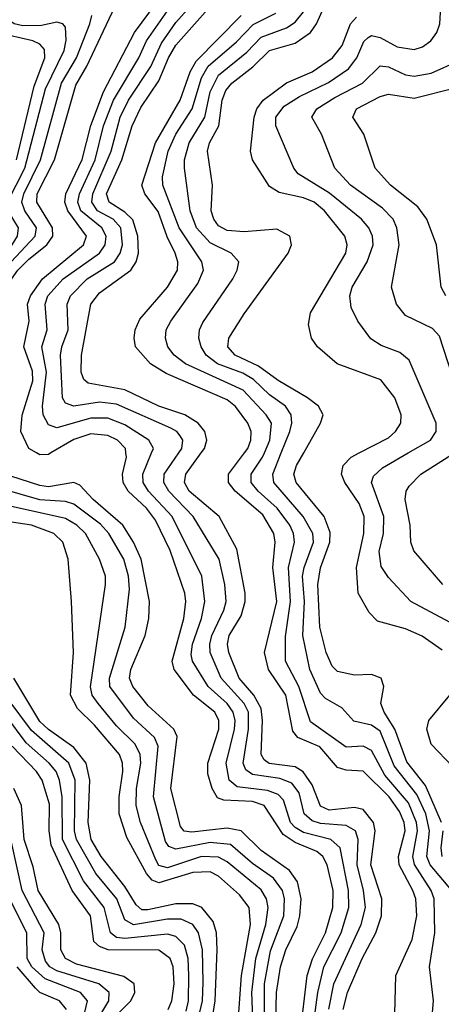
# Model space of a CAD drawing. Header units: inches. Extents: x 501365 to 657855, y 482276 to 547543.
# Tile 267 of 656: x 588722 to 589714, y 488702 to 491020. Entities that reach past the tile are written whole.
import ezdxf

# ---------------------------------------------------------------- set-up
doc = ezdxf.new("R2010")
doc.units = ezdxf.units.IN
doc.header["$MEASUREMENT"] = 0
doc.layers.add('A5488', color=7, linetype='Continuous')
doc.layers.add('A5489', color=7, linetype='Continuous')

msp = doc.modelspace()

# ---------------------------------------------------------------- linework, layer by layer
at = {"layer": 'A5488', "color": 5}
for points, elevation in [([(588796, 490000), (588790, 489996.5), (588770, 489995.8), (588762.3, 490000)], 2480), ([(589381.7, 488630), (589398.5, 488770), (589411.1, 488808.9), (589441.7, 488870), (589458.6, 488930), (589459.8, 488970), (589445.8, 489030), (589435.5, 489050), (589421.5, 489061.5), (589370, 489083), (589341.8, 489101.8), (589297.1, 489170), (589270, 489179.7), (589202.4, 489182.4), (589188, 489188), (589174.8, 489210), (589164.8, 489244.8), (589164.8, 489270), (589190.5, 489350), (589191.1, 489370), (589181.5, 489390), (589131.3, 489430), (589085.5, 489490), (589081.2, 489510), (589108.8, 489610), (589113.5, 489650), (589111.1, 489670), (589076.4, 489770), (589041.6, 489841.6), (589020.5, 489870), (588977.4, 489910), (588965.9, 489930), (588964.1, 489950), (588973.4, 489990), (588972.3, 490000)], 2480), ([(589399.6, 488550), (589423.3, 488730), (589438, 488790), (589478.3, 488870), (589496.6, 488930), (589495.4, 488970), (589476.4, 489070), (589454, 489090), (589390, 489106.2), (589370, 489117.9), (589359.5, 489130), (589342.7, 489182.7), (589330, 489196.2), (589305.5, 489205.5), (589234.2, 489214.2), (589215.4, 489230), (589208.2, 489270), (589227.3, 489350), (589229, 489370), (589224.5, 489390), (589210.1, 489410.1), (589165.8, 489450), (589129.2, 489510), (589125.7, 489525.7), (589128.8, 489550), (589150, 489610), (589158.2, 489650), (589151, 489710), (589080.8, 489850), (589025.1, 489910), (589013.1, 489930), (589012, 489950), (589032.8, 490000)], 2460), ([(589449.1, 488690.9), (589461.1, 488750), (589525.9, 488890), (589535.4, 488930), (589531.1, 488970), (589515.8, 489030), (589518.1, 489090), (589511.9, 489110), (589490, 489122.7), (589430, 489127.3), (589410, 489133.5), (589391.2, 489150), (589379.5, 489199.5), (589362.4, 489222.4), (589333.9, 489233.9), (589270, 489242.6), (589254.2, 489254.2), (589248.2, 489270), (589260.7, 489350), (589260.3, 489390), (589250.4, 489410.4), (589196.4, 489470), (589170.6, 489530), (589169.3, 489550), (589174.7, 489570), (589202.8, 489630), (589207.7, 489650), (589205, 489690), (589191.4, 489750), (589130.8, 489850), (589072.8, 489910), (589061.7, 489930), (589062.4, 489950), (589096.7, 490000)], 2440), ([(589483.2, 488690), (589493.7, 488730), (589527.5, 488810), (589559.8, 488870), (589573.3, 488910), (589573.9, 488950), (589547.9, 489030), (589558.1, 489110), (589554.3, 489130), (589530, 489160.5), (589510, 489165.1), (589450, 489158.8), (589430, 489168.1), (589410, 489218.8), (589389.2, 489249.2), (589370, 489261), (589308.9, 489268.9), (589297.2, 489277.2), (589290.2, 489290), (589293.5, 489370), (589290, 489398.5), (589272.8, 489430), (589238.3, 489470), (589214.5, 489530), (589211, 489550), (589215.4, 489570), (589243.3, 489616.7), (589252.8, 489650), (589253, 489670), (589233.3, 489773.3), (589191.2, 489850), (589120.7, 489910), (589109.7, 489930), (589113, 489950), (589149.4, 490000)], 2420), ([(589603.7, 488650), (589606.8, 488770), (589645.4, 488854.6), (589656.7, 488910), (589653.8, 488950), (589647.3, 488970), (589614.6, 489030), (589613.2, 489050), (589629, 489110), (589626.6, 489130), (589615.6, 489155.6), (589591.2, 489190), (589530, 489250.9), (589490, 489252.9), (589470, 489259.8), (589428.1, 489308.1), (589376.6, 489330), (589364.6, 489344.6), (589348.6, 489430), (589307.9, 489490), (589297.9, 489530), (589327.1, 489650), (589317.7, 489730), (589323.4, 489790), (589320, 489810), (589294.4, 489854.4), (589228.9, 489910), (589213.4, 489930), (589213.7, 489950), (589251.2, 490000)], 2380), ([(589687.4, 488610), (589695.3, 488710), (589686, 488790), (589698.4, 488870), (589697.4, 488950), (589690, 488970), (589651, 489031), (589646.9, 489050), (589657.8, 489110), (589655.8, 489130), (589636.5, 489176.5), (589581.5, 489241.5), (589550, 489299.1), (589530, 489309.9), (589490, 489307.4), (589406.6, 489366.6), (589379.2, 489450), (589347.5, 489510), (589347.7, 489567.7), (589359.4, 489650), (589354.3, 489730), (589369.1, 489790), (589366.3, 489810), (589357.4, 489830), (589328.3, 489870), (589283.1, 489910), (589267.2, 489930), (589267.2, 489950), (589293.7, 489990), (589298, 490000)], 2360), ([(589738.9, 488970), (589687.8, 489030), (589680.2, 489050), (589685.9, 489110), (589677.6, 489150), (589656.2, 489196.2), (589603.2, 489263.2), (589570, 489344.7), (589550, 489359.4), (589508.5, 489368.5), (589480, 489400), (589442, 489422), (589430, 489434.5), (589404.8, 489490), (589388, 489570), (589392, 489650), (589387.9, 489710), (589391.1, 489730), (589413.3, 489790), (589411.5, 489810), (589389.3, 489850), (589319.8, 489930), (589317.6, 489950), (589337.5, 490000)], 2340), ([(589714.1, 489130), (589676.9, 489216.9), (589632.6, 489272.6), (589604.4, 489350), (589579.7, 489390), (589571.7, 489410), (589579.2, 489450), (589572.8, 489470), (589550, 489478), (589510, 489476.8), (589470, 489485.8), (589457.7, 489497.7), (589443.1, 489530), (589428.1, 489590), (589423.6, 489690), (589430, 489729.4), (589452.1, 489790), (589452.5, 489812.5), (589438.6, 489850), (589373, 489930), (589367.3, 489950), (589373.3, 489970), (589390.3, 490000)], 2320), ([(589715.8, 489535.8), (589668.6, 489568.6), (589630, 489585.6), (589563.7, 489603.7), (589544.4, 489624.4), (589518.6, 489670), (589514.2, 489730), (589532, 489810), (589532.6, 489850), (589520.9, 489880.9), (589486.8, 489930), (589479.3, 489950), (589482.8, 489970), (589501.7, 489990), (589521.2, 490000)], 2280), ([(589770, 489582.3), (589642.5, 489650), (589590, 489706.7), (589572.2, 489732.2), (589567.8, 489767.8), (589577.7, 489810), (589579.2, 489850), (589549.9, 489930), (589554.6, 489945.4), (589575.3, 489964.7), (589636.3, 490000)], 2260), ([(589717.5, 489690), (589649.6, 489769.6), (589642.5, 489790), (589641, 489830), (589629.2, 489890), (589631.3, 489910), (589638.1, 489921.9), (589666.2, 489950), (589745.3, 490000)], 2240), ([(589323.8, 488630), (589326.1, 488730), (589336, 488790), (589348.3, 488830), (589375.2, 488884.8), (589381.5, 488910), (589384.5, 488950), (589376, 488990), (589356.7, 489016.7), (589290, 489064.1), (589243.1, 489110), (589210, 489117), (589127, 489107), (589109.5, 489109.5), (589100.8, 489120.8), (589077.7, 489210), (589092.6, 489332.6), (589085.3, 489350), (589024.9, 489404.9), (588988.8, 489450), (588981, 489470), (588984, 489490), (589017.6, 489570), (589026.1, 489610), (589027.5, 489650), (589008.4, 489750), (588990.2, 489790.2), (588965, 489830), (588895.1, 489890), (588864.2, 489924.2), (588850, 489930.2), (588790, 489920.4), (588770, 489923.1), (588630, 489967.6)], 2520), ([(589298.2, 488661.8), (589298.3, 488750), (589312.1, 488827.9), (589343.9, 488910), (589345.4, 488950), (589340.2, 488970), (589319.2, 488999.2), (589270, 489033.8), (589218.2, 489078.2), (589170, 489083.1), (589090, 489067.1), (589073.3, 489073.3), (589065.5, 489085.5), (589036.8, 489190), (589047.8, 489310), (589039.4, 489330), (588990, 489375.9), (588934.1, 489450), (588933.3, 489470), (588970.8, 489590), (588980.6, 489679.4), (588978.3, 489710), (588967.5, 489750), (588932.4, 489810), (588912.4, 489832.4), (588850, 489879.3), (588830, 489885.6), (588770, 489889.8), (588630.6, 489929.4)], 2540), ([(589270.5, 488669.5), (589268.3, 488730), (589277.9, 488810), (589301.6, 488890), (589306.8, 488930), (589302.6, 488950), (589290, 488971.1), (589210, 489037.3), (589190, 489048.3), (589150, 489050), (589070, 489023.5), (589050, 489028.7), (589042.4, 489042.4), (589006.6, 489130), (588996.1, 489170), (588997.4, 489210), (589007.7, 489270), (589006, 489290), (588994, 489314), (588950, 489357.7), (588906.8, 489410), (588893.2, 489430), (588889, 489449), (588924.1, 489690), (588924.1, 489710), (588910.3, 489750), (588877.1, 489810), (588856.8, 489830), (588830, 489845.4), (588650, 489885.5)], 2560), ([(589235.6, 488650), (589243.7, 488770), (589265.3, 488890), (589262, 488930), (589239.7, 488959.7), (589190, 489003.5), (589170, 489013.7), (589130, 489012.1), (589050, 488987.9), (589034.1, 488994.1), (589020.6, 489010), (588974.7, 489094.7), (588956.7, 489150), (588956, 489190), (588964.9, 489250), (588964.5, 489270), (588957.3, 489290), (588898.7, 489358.7), (588858, 489398), (588842.1, 489430), (588848.7, 489530), (588844.1, 489650), (588836.1, 489750), (588823.9, 489790), (588802.5, 489810), (588750, 489829.5), (588650, 489844.7)], 2580), ([(589143, 488670), (589152.4, 488710), (589153.7, 488753.7), (589152.1, 488830), (589142.6, 488870), (589129.5, 488889.5), (589102.2, 488902.2), (589070, 488902.6), (588990, 488889.1), (588970, 488900.5), (588950.7, 488950), (588901.4, 489010), (588856.1, 489090), (588851.4, 489110), (588852.7, 489230), (588838.3, 489270), (588750, 489346.5), (588637, 489497)], 2640), ([(589176.2, 488670), (589182.1, 488710), (589186.8, 488830), (589185.3, 488870), (589177.2, 488897.2), (589151, 488930), (589130, 488938.7), (589090, 488938.3), (589024, 488924), (589010, 488924.4), (588996, 488936), (588970, 488979.2), (588914.1, 489050), (588890.7, 489090), (588883.7, 489130), (588887, 489230), (588878.7, 489270), (588850, 489306.2), (588790, 489348.6), (588770, 489368.1), (588708.7, 489470)], 2620), ([(589741, 489261), (589690, 489314.2), (589680.3, 489350), (589685, 489370), (589734.1, 489430)], 2280), ([(589113.8, 488686.2), (589119.5, 488710), (589120.4, 488770), (589118.4, 488810), (589110, 488841.6), (589090, 488861.6), (589070, 488867.1), (588970, 488856.6), (588950, 488859.3), (588935.8, 488870), (588921.2, 488930), (588872.5, 488992.5), (588823.3, 489090), (588822.7, 489190), (588816.4, 489230), (588808.2, 489250), (588791.9, 489270), (588737.7, 489317.7), (588690, 489381.8)], 2660), ([(589072, 488690), (589080.6, 488710), (589085.6, 488750), (589083, 488790), (589076.3, 488810), (589049.8, 488829.8), (588930.8, 488830), (588910, 488837.7), (588896.7, 488850), (588888.7, 488910), (588845.5, 488970), (588796.7, 489076.7), (588791.6, 489110), (588792.9, 489172.9), (588775.3, 489230), (588762.3, 489250), (588704.5, 489310)], 2680), ([(588924, 488650), (588983.9, 488710), (588993.5, 488730), (588991.5, 488750), (588967.1, 488767.1), (588856.2, 488796.2), (588830.1, 488810.1), (588819.3, 488830), (588819.4, 488870), (588814.1, 488890), (588765.9, 488970), (588754.2, 489025.8), (588732.7, 489090), (588727, 489170), (588708.8, 489210)], 2720), ([(589716.2, 489050), (589713.4, 489070), (589718.1, 489110)], 2320), ([(588859.8, 488590), (588932.3, 488710), (588932.6, 488730), (588908.6, 488750), (588810, 488781.1), (588793.5, 488790), (588783.4, 488803.4), (588775.1, 488830), (588779.7, 488870), (588728.2, 488970), (588703.4, 489083.4)], 2740), ([(588872.2, 488670), (588882.1, 488710), (588865.8, 488730), (588782.1, 488762.1), (588750.7, 488790), (588739.7, 488810), (588739.6, 488870), (588689, 488970)], 2760), ([(588832.4, 488690), (588816.1, 488710), (588770, 488730), (588759.6, 488739.6), (588716.1, 488790)], 2780)]:
    msp.add_lwpolyline(points, dxfattribs=dict(at, elevation=elevation))
at = {"layer": 'A5489', "color": 5}
for points, elevation in [([(588762.3, 490000), (588744, 490010), (588725.1, 490050), (588728.6, 490088.6), (588753.6, 490170), (588752.3, 490192.3), (588732, 490250), (588745, 490310), (588740.5, 490350), (588747.6, 490370), (588775.7, 490410), (588872.5, 490490), (588879.8, 490510), (588835.7, 490570), (588828.7, 490590), (588831.2, 490610), (588869.7, 490690.3), (588889.5, 490770.5), (588919.8, 490850), (588992.6, 490990), (589096, 491130)], 2480), ([(589096.7, 490000), (589103.6, 490010), (589105.9, 490030), (589099.7, 490039.8), (589092.3, 490050), (589077.9, 490057.9), (588950, 490114.6), (588910, 490119.7), (588849.7, 490109.7), (588830, 490116.9), (588822.8, 490130), (588818.7, 490230), (588821.3, 490250), (588836.1, 490290), (588834.1, 490350), (588841.7, 490370), (588881.4, 490410), (588945.7, 490450), (588958.6, 490470), (588964, 490490), (588960.5, 490530), (588941.9, 490550), (588905.4, 490570), (588891.8, 490590), (588894.3, 490610), (588937.6, 490710), (588959.1, 490790), (588978.2, 490830), (589030.7, 490909.3), (589055.7, 490964.3), (589090, 491012.8), (589163.4, 491096.6)], 2440), ([(589149.4, 490000), (589156.7, 490010), (589162.3, 490030), (589158.2, 490050), (589142.5, 490070), (589110.8, 490090), (589050, 490110.4), (588970, 490148.5), (588883.8, 490163.8), (588872.9, 490172.9), (588867.2, 490190), (588868.1, 490230), (588889.7, 490350), (588910, 490376.8), (588983.6, 490430), (588996.4, 490450), (589001.7, 490470), (589000.3, 490510), (588988.8, 490548.8), (588970, 490566.9), (588932.5, 490590), (588926.9, 490610), (588962.3, 490690), (588986.7, 490770), (589007.2, 490812.7), (589050, 490875.6), (589072.4, 490930), (589090, 490959.8), (589190, 491073.4)], 2420), ([(589390.3, 490000), (589429.9, 490070), (589436.1, 490090), (589425.3, 490110), (589399.5, 490130), (589330, 490170.6), (589284, 490204), (589229.5, 490230), (589211.9, 490250), (589214.1, 490270), (589250, 490327.4), (589354.2, 490470), (589361.4, 490490), (589357.4, 490510), (589326.8, 490526.8), (589250, 490520.5), (589210, 490523.4), (589190, 490534.9), (589178.7, 490550), (589172.8, 490570), (589176.2, 490630), (589163.9, 490710), (589168.7, 490730), (589190.4, 490770), (589199, 490830), (589207, 490853), (589221.2, 490870), (589271, 490909), (589310, 490947), (589370, 490964.7), (589406.7, 490990), (589420.5, 491010), (589447.7, 491072.3)], 2320), ([(588609.4, 490000), (588610.9, 490010), (588655.3, 490084.7), (588686.3, 490150), (588690.9, 490170), (588690.1, 490190), (588683, 490210), (588661.4, 490250), (588660, 490270), (588670.8, 490310), (588670, 490355.5), (588674.9, 490370), (588718.2, 490430), (588743.6, 490456.4), (588786.6, 490490), (588800, 490510), (588799.7, 490530), (588762.4, 490590), (588763.2, 490610), (588804.4, 490690), (588854.7, 490865.3), (588880.4, 490910), (588945.8, 491050)], 2520), ([(589636.3, 490000), (589688.2, 490030), (589701.6, 490050), (589701.9, 490070), (589638.6, 490218.6), (589616.6, 490236.6), (589572.5, 490252.5), (589548.5, 490268.5), (589517.4, 490310), (589502.1, 490342.1), (589498.8, 490370), (589504, 490390), (589539.8, 490450), (589553.8, 490490), (589552.4, 490510), (589543.9, 490530), (589526, 490550), (589451.3, 490611.3), (589377.2, 490657.2), (589366.8, 490670), (589324.6, 490770), (589325.1, 490790), (589344.1, 490815.9), (589380.8, 490839.2), (589448.3, 490871.7), (589495.6, 490904.4), (589515.4, 490930), (589532, 490968.1), (589542.2, 490977.8), (589550, 490982.2), (589570, 490977.5), (589610, 490955.7), (589650, 490949.4), (589670, 490956.1), (589689.2, 490970), (589703.1, 490990), (589710.8, 491010), (589712.6, 491050)], 2260), ([(588520.2, 490000), (588590, 490084.3), (588620.4, 490150), (588624.1, 490190), (588592.1, 490250), (588608.7, 490310), (588609.8, 490370), (588617.9, 490390), (588704.8, 490490), (588717.1, 490510), (588720, 490530), (588695.4, 490570), (588693.9, 490590), (588734.5, 490670), (588783.3, 490856.7), (588826.9, 490946.9), (588831.6, 490971.6), (588830, 491002.3), (588823.8, 491010), (588810, 491013.9), (588773.8, 491006.3), (588730, 491005), (588709.1, 491010), (588686.4, 491026.4)], 2560), ([(588566.6, 490000), (588626.6, 490090), (588658.1, 490170), (588657.7, 490190), (588650, 490209.9), (588626.5, 490250), (588626.9, 490270), (588639.3, 490310), (588641.2, 490370), (588702.1, 490450), (588758.7, 490510), (588761.8, 490530), (588734.3, 490570), (588727.2, 490590), (588732.2, 490610), (588771.6, 490690), (588820.5, 490870), (588856, 490930), (588887.5, 491010), (588891.9, 491030)], 2540), ([(589032.8, 490000), (589036.9, 490010), (589026.4, 490030), (588970, 490066), (588930, 490081.4), (588890, 490082), (588810, 490059.4), (588790, 490066.2), (588777.7, 490090), (588776.1, 490110), (588785.8, 490190), (588774.3, 490250), (588787, 490290), (588782.4, 490350), (588788.8, 490370), (588824.3, 490410), (588910.2, 490469.8), (588923.3, 490490), (588925.7, 490510), (588915.6, 490530), (588866.2, 490570), (588859.3, 490590), (588863, 490610), (588900, 490690), (588919.7, 490770), (588943.4, 490830), (589002.4, 490930), (589021, 490970), (589070, 491040.8)], 2460), ([(589251.2, 490000), (589258.7, 490010), (589266.2, 490030), (589266.5, 490050), (589259, 490070), (589230, 490109.3), (589210, 490125.2), (589067, 490187), (589030.3, 490210), (588994.7, 490250), (588991.3, 490270), (588994.2, 490290), (589005.2, 490314.8), (589070.1, 490389.9), (589093.8, 490430), (589094.7, 490450), (589088.3, 490470), (589068.9, 490509), (589048.4, 490568.4), (589017, 490610), (589009.3, 490630), (589041.5, 490730), (589100, 490830), (589123.2, 490896.8), (589137.6, 490922.4), (589243.3, 491030)], 2380), ([(589298, 490000), (589310.9, 490030), (589314.4, 490070), (589301.9, 490090), (589247.7, 490147.7), (589112.5, 490210), (589085.7, 490230), (589071.2, 490250), (589065.2, 490270), (589067, 490290), (589077.6, 490310), (589141.5, 490398.5), (589154.8, 490430), (589150.9, 490450), (589097.1, 490530), (589059, 490630), (589058.2, 490650), (589072, 490710), (589089.6, 490750.4), (589128, 490810), (589150, 490883), (589165.9, 490910), (589232.5, 490967.5), (589271.4, 491008.6), (589324.9, 491035.1)], 2360), ([(589337.5, 490000), (589357.4, 490050), (589362.7, 490070), (589360.6, 490090), (589347.5, 490110), (589310, 490136.5), (589272.6, 490172.6), (589247.5, 490187.5), (589187.4, 490210), (589161.2, 490230), (589148.9, 490250), (589143.7, 490270), (589145.6, 490290), (589153, 490307), (589223.4, 490410), (589233.8, 490430), (589237.7, 490450), (589219.4, 490470), (589170, 490494.4), (589138.4, 490530), (589123.7, 490570), (589110.2, 490670), (589110.3, 490690.2), (589120.9, 490730), (589157.8, 490790), (589170.1, 490850), (589190, 490888.9), (589256.4, 490943.6), (589290, 490978.5), (589350, 491001), (589370, 491013.7), (589390, 491038.3)], 2340), ([(589521.2, 490000), (589590, 490035.3), (589606.4, 490050), (589618.7, 490070), (589619.9, 490090), (589604.7, 490130), (589572.1, 490172.1), (589469.3, 490210), (589423, 490250), (589408.5, 490270), (589401.9, 490301.9), (589406.5, 490330), (589489.3, 490470), (589492.4, 490490), (589487, 490510), (589439.1, 490570), (589414.6, 490590), (589390, 490600.5), (589332.7, 490612.7), (589310, 490627.2), (589269.9, 490690), (589265.5, 490710), (589273.8, 490790), (589280.1, 490810), (589294.8, 490830), (589350, 490871.4), (589410, 490896.9), (589458.2, 490930), (589481.2, 490958.8), (589500.8, 491010), (589514.2, 491025.8)], 2280), ([(588715, 490690), (588756.7, 490863.3), (588781.7, 490930), (588780.4, 490950), (588770, 490961.8), (588753.3, 490970), (588670, 490989.1)], 2580), ([(589750, 490151.8), (589710, 490274.6), (589692.9, 490292.9), (589630, 490323.6), (589608.8, 490350), (589596.6, 490390), (589614.7, 490490), (589609.3, 490530), (589600.6, 490550), (589576, 490576), (589500.8, 490630), (589463.2, 490670), (589432.2, 490750), (589409.3, 490790), (589421.5, 490810), (589463.2, 490836.8), (589528.7, 490870), (589570, 490911.5), (589590, 490909.1), (589630, 490889.8), (589650, 490886.7), (589690, 490893.6), (589756.5, 490923.5)], 2240), ([(589724.7, 490370), (589713.7, 490390), (589703, 490490), (589679.9, 490550), (589658.9, 490578.9), (589594.7, 490630), (589558.3, 490670), (589531.4, 490750), (589505.9, 490790), (589514.4, 490810), (589570, 490839), (589590, 490844.5), (589650, 490835), (589750, 490859.8)], 2220), ([(588972.3, 490000), (588971.2, 490010), (588952.6, 490030), (588930, 490040.9), (588890, 490045.1), (588850, 490031.4), (588796, 490000)], 2480)]:
    msp.add_lwpolyline(points, dxfattribs=dict(at, elevation=elevation))

doc.saveas('drawing.dxf')
